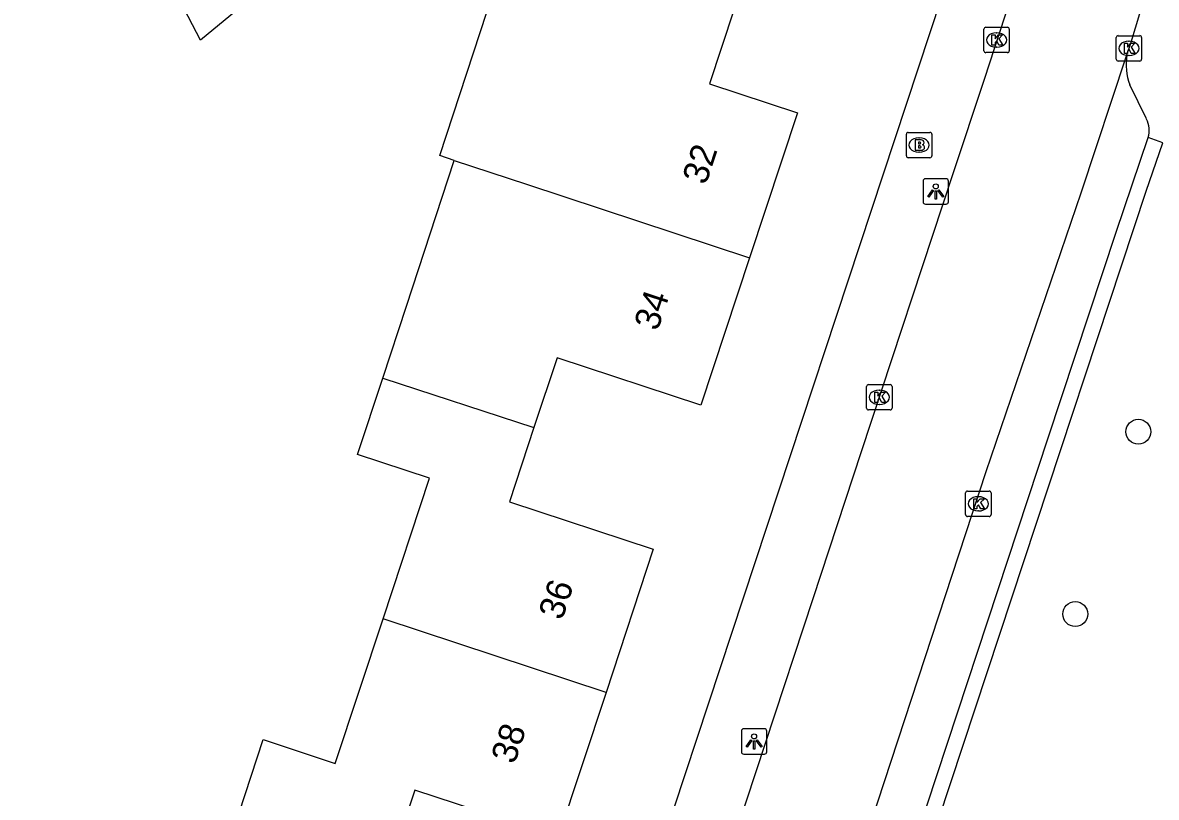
# Model space of a CAD drawing. Extents: x 157793 to 159380, y 380882 to 382313.
# Drawn here: x 159085.99 to 159130.53, y 381918.15 to 381948.6 of the extents above; entities that cross this region are included whole.
import ezdxf

# ---------------------------------------------------------------- set-up
doc = ezdxf.new("R2010")
doc.units = 0
for name, color, linetype in [('IMGEO_Boom', 7, 'Continuous'), ('IMGEO_Brandkraan', 7, 'Continuous'), ('IMGEO_Kolk', 7, 'Continuous'), ('IMGEO_Lichtpunt', 7, 'Continuous'), ('IMGEO_Pand', 7, 'Continuous'), ('IMGEO_Pand_nummerreeks', 7, 'Continuous'), ('IMGEO_Parkeervlak_open', 7, 'Continuous'), ('IMGEO_Rijbaan_lokaal_open', 7, 'Continuous'), ('IMGEO_Voetpad_open', 7, 'Continuous')]:
    doc.layers.add(name, color=color, linetype=linetype)

msp = doc.modelspace()

# ---------------------------------------------------------------- linework, layer by layer
at = {"layer": 'IMGEO_Boom'}
for centre in [(159129.821, 381932.522), (159127.341, 381925.355)]:
    msp.add_circle(centre, 0.489, dxfattribs=at)
at = {"layer": 'IMGEO_Brandkraan'}
for p, q in [((159120.706, 381943.366), (159120.706, 381944.218)), ((159120.781, 381944.292), (159121.633, 381944.292)), ((159121.707, 381944.218), (159121.707, 381943.366)), ((159121.194, 381944.072), (159121.219, 381944.072)), ((159121.633, 381943.292), (159120.781, 381943.292)), ((159121.217, 381943.512), (159121.192, 381943.512))]:
    msp.add_line(p, q, dxfattribs=at)
for points in [[(159120.706, 381943.366), (159120.706, 381944.218)], [(159120.781, 381944.292), (159121.633, 381944.292)], [(159121.707, 381944.218), (159121.707, 381943.366)], [(159121.054, 381943.992), (159121.054, 381943.592), (159121.267, 381943.592)], [(159121.285, 381943.992), (159121.054, 381943.992)], [(159121.233, 381943.911), (159121.179, 381943.911), (159121.179, 381943.835)], [(159121.179, 381943.835), (159121.232, 381943.835)], [(159121.241, 381943.759), (159121.179, 381943.759), (159121.179, 381943.678)], [(159121.633, 381943.292), (159120.781, 381943.292)], [(159121.179, 381943.678), (159121.241, 381943.678)]]:
    msp.add_lwpolyline(points, dxfattribs=at)
for centre, radius, start, end in [((159120.783, 381944.216), 0.0765, 91.552, 178.448), ((159120.783, 381944.216), 0.0765, 91.552, 178.448), ((159121.631, 381944.216), 0.0765, 1.552, 88.448), ((159121.631, 381944.216), 0.0765, 1.552, 88.448), ((159121.234, 381943.873), 0.0379, 267.8285, 90.9355), ((159121.242, 381943.718), 0.0404, 269.8759, 90.5077), ((159121.289, 381943.847), 0.145, 59.4692, 91.5367), ((159121.314, 381943.894), 0.0922, 285.5137, 58.1501), ((159121.319, 381943.702), 0.105, 301.3115, 78.989), ((159120.783, 381943.368), 0.0765, 181.552, 268.448), ((159120.783, 381943.368), 0.0765, 181.552, 268.448), ((159121.273, 381943.843), 0.251, 268.6676, 293.5347), ((159121.631, 381943.368), 0.0765, 271.552, 358.448), ((159121.631, 381943.368), 0.0765, 271.552, 358.448)]:
    msp.add_arc(centre, radius, start, end, dxfattribs=at)
for centre, major_axis, ratio, start_param, end_param in [((159121.193, 381943.792), (-0.387, 0.002), 0.722429, 4.712389, 7.853982), ((159121.218, 381943.792), (-0.39, 0.002), 0.717154, 1.570796, 4.712389)]:
    msp.add_ellipse(centre, major_axis=major_axis, ratio=ratio, start_param=start_param, end_param=end_param, dxfattribs=at)
at = {"layer": 'IMGEO_Kolk'}
for p, q in [((159123.75, 381947.499), (159123.75, 381948.351)), ((159123.825, 381948.425), (159124.677, 381948.425)), ((159124.238, 381948.205), (159124.263, 381948.205)), ((159124.751, 381948.351), (159124.751, 381947.499)), ((159128.95, 381947.167), (159128.95, 381948.019)), ((159129.025, 381948.093), (159129.877, 381948.093)), ((159129.438, 381947.873), (159129.463, 381947.873)), ((159129.951, 381948.019), (159129.951, 381947.167)), ((159124.677, 381947.425), (159123.825, 381947.425)), ((159124.261, 381947.645), (159124.236, 381947.645)), ((159129.461, 381947.313), (159129.436, 381947.313)), ((159129.877, 381947.093), (159129.025, 381947.093)), ((159119.221, 381934.378), (159120.073, 381934.378)), ((159119.146, 381933.452), (159119.146, 381934.304)), ((159119.634, 381934.158), (159119.659, 381934.158)), ((159120.147, 381934.304), (159120.147, 381933.452)), ((159119.657, 381933.598), (159119.632, 381933.598)), ((159120.073, 381933.378), (159119.221, 381933.378)), ((159123.033, 381929.263), (159123.033, 381930.115)), ((159123.108, 381930.189), (159123.96, 381930.189)), ((159123.521, 381929.969), (159123.546, 381929.969)), ((159124.034, 381930.115), (159124.034, 381929.263)), ((159123.96, 381929.189), (159123.108, 381929.189)), ((159123.544, 381929.409), (159123.519, 381929.409))]:
    msp.add_line(p, q, dxfattribs=at)
for points in [[(159123.75, 381947.499), (159123.75, 381948.351)], [(159123.825, 381948.425), (159124.677, 381948.425)], [(159124.751, 381948.351), (159124.751, 381947.499)], [(159124.071, 381948.125), (159124.194, 381948.125), (159124.194, 381947.974), (159124.324, 381948.125), (159124.488, 381948.125), (159124.342, 381947.974), (159124.495, 381947.725), (159124.343, 381947.725), (159124.258, 381947.889), (159124.194, 381947.822), (159124.194, 381947.725), (159124.071, 381947.725), (159124.071, 381948.125)], [(159128.95, 381947.167), (159128.95, 381948.019)], [(159129.025, 381948.093), (159129.877, 381948.093)], [(159129.271, 381947.793), (159129.394, 381947.793), (159129.394, 381947.642), (159129.524, 381947.793), (159129.688, 381947.793), (159129.542, 381947.642), (159129.695, 381947.393), (159129.543, 381947.393), (159129.458, 381947.557), (159129.394, 381947.49), (159129.394, 381947.393), (159129.271, 381947.393), (159129.271, 381947.793)], [(159129.951, 381948.019), (159129.951, 381947.167)], [(159124.677, 381947.425), (159123.825, 381947.425)], [(159129.877, 381947.093), (159129.025, 381947.093)], [(159119.221, 381934.378), (159120.073, 381934.378)], [(159119.146, 381933.452), (159119.146, 381934.304)], [(159119.467, 381934.078), (159119.59, 381934.078), (159119.59, 381933.927), (159119.72, 381934.078), (159119.884, 381934.078), (159119.738, 381933.927), (159119.891, 381933.678), (159119.739, 381933.678), (159119.654, 381933.842), (159119.59, 381933.775), (159119.59, 381933.678), (159119.467, 381933.678), (159119.467, 381934.078)], [(159120.147, 381934.304), (159120.147, 381933.452)], [(159120.073, 381933.378), (159119.221, 381933.378)], [(159123.033, 381929.263), (159123.033, 381930.115)], [(159123.108, 381930.189), (159123.96, 381930.189)], [(159123.354, 381929.889), (159123.477, 381929.889), (159123.477, 381929.738), (159123.607, 381929.889), (159123.771, 381929.889), (159123.625, 381929.738), (159123.778, 381929.489), (159123.626, 381929.489), (159123.541, 381929.653), (159123.477, 381929.586), (159123.477, 381929.489), (159123.354, 381929.489), (159123.354, 381929.889)], [(159124.034, 381930.115), (159124.034, 381929.263)], [(159123.96, 381929.189), (159123.108, 381929.189)]]:
    msp.add_lwpolyline(points, dxfattribs=at)
for centre, start, end in [((159123.827, 381948.349), 91.552, 178.448), ((159123.827, 381948.349), 91.552, 178.448), ((159124.675, 381948.349), 1.552, 88.448), ((159124.675, 381948.349), 1.552, 88.448), ((159129.027, 381948.017), 91.552, 178.448), ((159129.027, 381948.017), 91.552, 178.448), ((159129.875, 381948.017), 1.552, 88.448), ((159129.875, 381948.017), 1.552, 88.448), ((159123.827, 381947.501), 181.552, 268.448), ((159123.827, 381947.501), 181.552, 268.448), ((159124.675, 381947.501), 271.552, 358.448), ((159124.675, 381947.501), 271.552, 358.448), ((159129.027, 381947.169), 181.552, 268.448), ((159129.027, 381947.169), 181.552, 268.448), ((159129.875, 381947.169), 271.552, 358.448), ((159129.875, 381947.169), 271.552, 358.448), ((159119.223, 381934.302), 91.552, 178.448), ((159119.223, 381934.302), 91.552, 178.448), ((159120.071, 381934.302), 1.552, 88.448), ((159120.071, 381934.302), 1.552, 88.448), ((159119.223, 381933.454), 181.552, 268.448), ((159119.223, 381933.454), 181.552, 268.448), ((159120.071, 381933.454), 271.552, 358.448), ((159120.071, 381933.454), 271.552, 358.448), ((159123.11, 381930.113), 91.552, 178.448), ((159123.11, 381930.113), 91.552, 178.448), ((159123.958, 381930.113), 1.552, 88.448), ((159123.958, 381930.113), 1.552, 88.448), ((159123.11, 381929.265), 181.552, 268.448), ((159123.11, 381929.265), 181.552, 268.448), ((159123.958, 381929.265), 271.552, 358.448), ((159123.958, 381929.265), 271.552, 358.448)]:
    msp.add_arc(centre, 0.0765, start, end, dxfattribs=at)
for centre, major_axis, ratio, start_param, end_param in [((159124.237, 381947.925), (-0.387, 0.002), 0.722429, 4.712389, 7.853982), ((159124.262, 381947.925), (-0.39, 0.002), 0.717154, 1.570796, 4.712389), ((159129.437, 381947.593), (-0.387, 0.002), 0.722429, 4.712389, 7.853982), ((159129.462, 381947.593), (-0.39, 0.002), 0.717154, 1.570796, 4.712389), ((159119.633, 381933.878), (-0.387, 0.002), 0.722429, 4.712389, 7.853982), ((159119.658, 381933.878), (-0.39, 0.002), 0.717154, 1.570796, 4.712389), ((159123.52, 381929.689), (-0.387, 0.002), 0.722429, 4.712389, 7.853982), ((159123.545, 381929.689), (-0.39, 0.002), 0.717154, 1.570796, 4.712389)]:
    msp.add_ellipse(centre, major_axis=major_axis, ratio=ratio, start_param=start_param, end_param=end_param, dxfattribs=at)
at = {"layer": 'IMGEO_Lichtpunt'}
for p, q in [((159121.362, 381942.371), (159121.362, 381941.564)), ((159121.362, 381942.371), (159121.362, 381941.564)), ((159122.264, 381942.466), (159121.456, 381942.466)), ((159122.264, 381942.466), (159121.456, 381942.466)), ((159122.358, 381941.564), (159122.358, 381942.371)), ((159122.358, 381941.564), (159122.358, 381942.371)), ((159121.456, 381941.47), (159122.264, 381941.47)), ((159121.456, 381941.47), (159122.264, 381941.47)), ((159114.225, 381920.749), (159114.225, 381919.942)), ((159114.225, 381920.749), (159114.225, 381919.942)), ((159115.127, 381920.844), (159114.319, 381920.844)), ((159115.127, 381920.844), (159114.319, 381920.844)), ((159115.221, 381919.942), (159115.221, 381920.749)), ((159115.221, 381919.942), (159115.221, 381920.749)), ((159114.319, 381919.848), (159115.127, 381919.848)), ((159114.319, 381919.848), (159115.127, 381919.848))]:
    msp.add_line(p, q, dxfattribs=at)
for points in [[(159121.736, 381942.035), (159121.775, 381942.007), (159121.587, 381941.745), (159121.549, 381941.772), (159121.736, 381942.035)], [(159121.838, 381941.987), (159121.885, 381941.987), (159121.885, 381941.665), (159121.838, 381941.665), (159121.838, 381941.987)], [(159121.948, 381942.007), (159121.986, 381942.034), (159122.173, 381941.772), (159122.134, 381941.744), (159121.948, 381942.007)], [(159114.599, 381920.413), (159114.638, 381920.385), (159114.45, 381920.123), (159114.412, 381920.15), (159114.599, 381920.413)], [(159114.701, 381920.365), (159114.748, 381920.365), (159114.748, 381920.043), (159114.701, 381920.043), (159114.701, 381920.365)], [(159114.811, 381920.385), (159114.849, 381920.412), (159115.036, 381920.15), (159114.997, 381920.122), (159114.811, 381920.385)]]:
    msp.add_lwpolyline(points, dxfattribs=at)
for centre in [(159121.861, 381942.169), (159114.724, 381920.547)]:
    msp.add_circle(centre, 0.0994, dxfattribs=at)
for centre, start, end in [((159121.456, 381942.371), 90, 180), ((159121.456, 381942.371), 90, 180), ((159122.264, 381942.371), 0, 90), ((159122.264, 381942.371), 0, 90), ((159121.456, 381941.564), 180, 270), ((159121.456, 381941.564), 180, 270), ((159122.264, 381941.564), 270, 0), ((159122.264, 381941.564), 270, 360), ((159114.319, 381920.749), 90, 180), ((159114.319, 381920.749), 90, 180), ((159115.127, 381920.749), 0, 90), ((159115.127, 381920.749), 0, 90), ((159114.319, 381919.942), 180, 270), ((159114.319, 381919.942), 180, 270), ((159115.127, 381919.942), 270, 0), ((159115.127, 381919.942), 270, 360)]:
    msp.add_arc(centre, 0.0946, start, end, dxfattribs=at)
at = {"layer": 'IMGEO_Pand'}
for points in [[(159097.261, 381965.864), (159100.12, 381960.514), (159097.016, 381958.877), (159099.86, 381953.561), (159099.68, 381953.464), (159092.972, 381947.918), (159092.171, 381949.444), (159091.821, 381950.114), (159089.337, 381954.82), (159087.703, 381955.201), (159086.89, 381956.756), (159085.987, 381958.484), (159086.416, 381960.015)], [(159102.944, 381943.191), (159102.375, 381943.379), (159104.49, 381949.832), (159105.06, 381949.645), (159105.761, 381951.783), (159111.75, 381949.813), (159113.922, 381949.098), (159112.972, 381946.199), (159116.431, 381945.065), (159114.547, 381939.361)], [(159100.137, 381934.631), (159101.071, 381937.462), (159102.944, 381943.191)], [(159102.944, 381943.191), (159105.78, 381942.26), (159114.547, 381939.361)], [(159114.547, 381939.361), (159112.634, 381933.568), (159106.981, 381935.433), (159106.074, 381932.683)], [(159100.145, 381925.172), (159101.966, 381930.692), (159099.145, 381931.622), (159100.137, 381934.631)], [(159100.137, 381934.631), (159106.074, 381932.683)], [(159106.074, 381932.683), (159105.113, 381929.767), (159110.765, 381927.903), (159108.909, 381922.276)], [(159094.491, 381917.54), (159095.441, 381920.42), (159098.27, 381919.486), (159100.145, 381925.172)], [(159108.909, 381922.276), (159100.145, 381925.172)], [(159108.909, 381922.276), (159107.032, 381916.584), (159101.398, 381918.435), (159100.448, 381915.571)]]:
    msp.add_lwpolyline(points, dxfattribs=at)
at = {"layer": 'IMGEO_Parkeervlak_open'}
msp.add_lwpolyline([(159130.135, 381944.817), (159129.482, 381946.16)], dxfattribs=at)
for centre, radius, start, end in [((159131.733, 381946.972), 2.393, 171.2086, 199.8464), ((159129.324, 381944.368), 0.927, 342.716, 28.9558)]:
    msp.add_arc(centre, radius, start, end, dxfattribs=at)
at = {"layer": 'IMGEO_Rijbaan_lokaal_open'}
for points in [[(159125.179, 381950.718), (159123.757, 381946.37), (159122.535, 381942.662), (159118.931, 381931.726), (159117.028, 381925.949), (159113.282, 381914.584), (159111.378, 381908.806), (159107.636, 381897.45), (159105.727, 381891.656), (159102.119, 381880.704), (159100.932, 381877.102), (159099.972, 381874.182), (159099.45, 381872.617)], [(159129.368, 381947.338), (159129.535, 381947.843), (159130.044, 381949.535)], [(159104.656, 381872.421), (159123.848, 381930.958), (159127.576, 381941.918), (159129.368, 381947.338)]]:
    msp.add_lwpolyline(points, dxfattribs=at)
at = {"layer": 'IMGEO_Voetpad_open'}
for points in [[(159096.489, 381871.982), (159122.543, 381950.964)], [(159104.656, 381872.421), (159107.574, 381873.671), (159130.125, 381941.978), (159130.781, 381943.884), (159130.209, 381944.093)], [(159105.856, 381873.582), (159106.774, 381873.987), (159107.036, 381874.182), (159107.257, 381874.575), (159126.272, 381932.286), (159128.956, 381940.363), (159130.209, 381944.093)]]:
    msp.add_lwpolyline(points, dxfattribs=at)

# ---------------------------------------------------------------- texts
at = {"layer": 'IMGEO_Pand_nummerreeks'}
for s, rotation, p in [('32', 71.7237, (159112.829, 381942.194)), ('34', 71.7237, (159110.932, 381936.448)), ('36', 71.7475, (159107.18, 381925.079)), ('38', 71.7475, (159105.314, 381919.421))]:
    msp.add_text(s, height=1, rotation=rotation, dxfattribs=at).set_placement(p)

doc.saveas('drawing.dxf')
